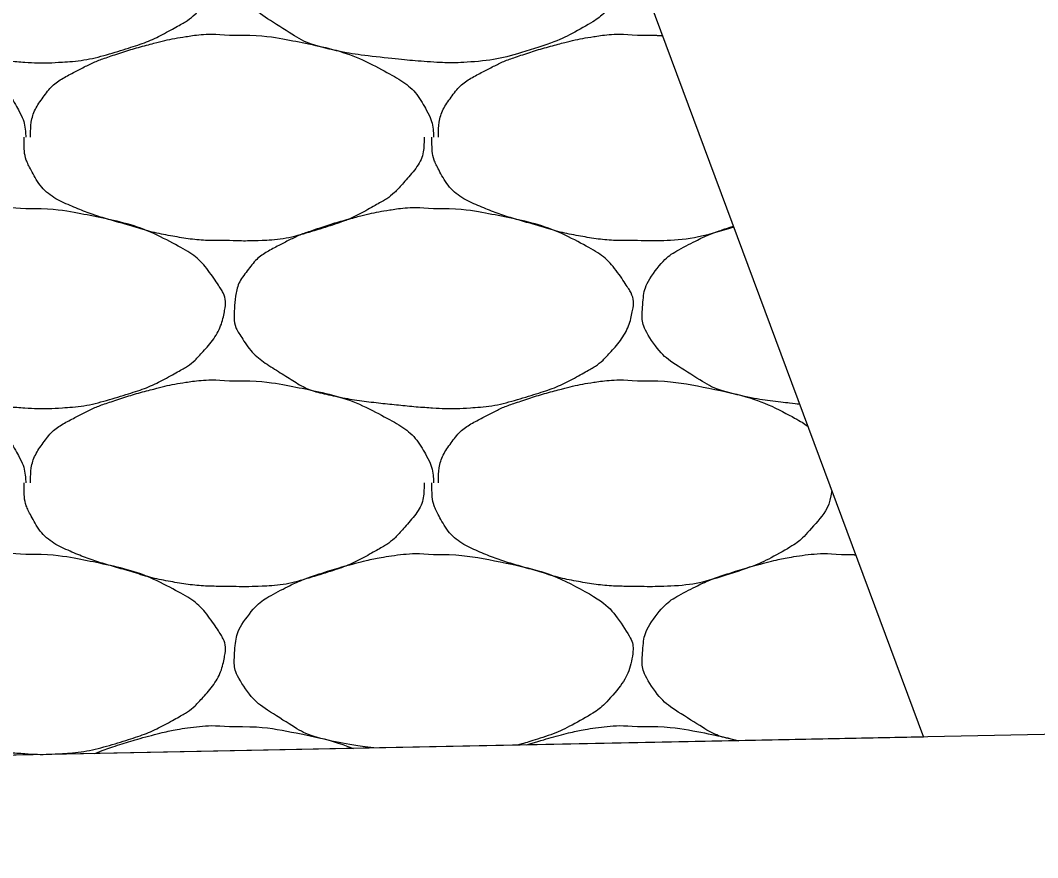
# Model space of a CAD drawing. Extents: x 1373719 to 1374161, y 379835 to 380167.
# Drawn here: x 1373950.367 to 1373951.517, y 380112.288 to 380113.234 of the extents above; entities that cross this region are included whole.
import ezdxf

# ---------------------------------------------------------------- set-up
doc = ezdxf.new("R2010")
doc.units = 0
doc.layers.add('Aggregate Base Course', color=7, linetype='Continuous')
doc.layers.add('SIGNATURE', color=7, linetype='Continuous')

msp = doc.modelspace()

# ---------------------------------------------------------------- linework, layer by layer
msp.add_line((1373955.0445, 380112.4971), (1373944.5723, 380112.2877))
at = {"layer": 'Aggregate Base Course'}
for points, degree in [([(1373950.3734, 380113.4114), (1373950.3998, 380113.4118), (1373950.4262, 380113.4078), (1373950.4526, 380113.4024), (1373950.4848, 380113.3958), (1373950.5145, 380113.386), (1373950.5444, 380113.37), (1373950.5643, 380113.3593), (1373950.578, 380113.3449), (1373950.5912, 380113.325), (1373950.5969, 380113.3165), (1373950.6, 380113.3066), (1373950.5984, 380113.298), (1373950.5954, 380113.2811), (1373950.5866, 380113.2643), (1373950.5732, 380113.2494), (1373950.5648, 380113.24), (1373950.5565, 380113.2336), (1373950.5462, 380113.2278), (1373950.5281, 380113.2175), (1373950.5102, 380113.2089), (1373950.4904, 380113.2026), (1373950.4649, 380113.1946), (1373950.4393, 380113.1881), (1373950.413, 380113.1864), (1373950.3998, 380113.1856), (1373950.3866, 380113.1855), (1373950.3734, 380113.1864), (1373950.3536, 380113.1877), (1373950.3338, 380113.1897), (1373950.314, 380113.1918), (1373950.2922, 380113.1942), (1373950.2707, 380113.1976), (1373950.2492, 380113.2026), (1373950.2316, 380113.2067), (1373950.2164, 380113.2161), (1373950.2006, 380113.226), (1373950.1827, 380113.2372), (1373950.1682, 380113.2481), (1373950.1556, 380113.2674), (1373950.1491, 380113.2773), (1373950.1478, 380113.2879), (1373950.1484, 380113.298), (1373950.1493, 380113.3126), (1373950.1523, 380113.3273), (1373950.1628, 380113.3412), (1373950.1734, 380113.3553), (1373950.185, 380113.3628), (1373950.1988, 380113.37), (1373950.2107, 380113.3762), (1373950.2223, 380113.382), (1373950.2348, 380113.3862), (1373950.2527, 380113.3923), (1373950.2705, 380113.3977), (1373950.2888, 380113.4024), (1373950.3001, 380113.4054), (1373950.3115, 380113.4078), (1373950.323, 380113.4096), (1373950.3397, 380113.4122), (1373950.3567, 380113.4129), (1373950.3734, 380113.4114)], 3), ([(1373951.0594, 380113.3062), (1373951.0597, 380113.3034), (1373951.0597, 380113.3007), (1373951.0562, 380113.2811), (1373951.0474, 380113.2643), (1373951.0256, 380113.24), (1373951.0173, 380113.2336), (1373950.9889, 380113.2175), (1373950.971, 380113.2089), (1373950.9257, 380113.1946), (1373950.9001, 380113.1881), (1373950.8606, 380113.1856), (1373950.8474, 380113.1855), (1373950.8144, 380113.1877), (1373950.7946, 380113.1897), (1373950.753, 380113.1942), (1373950.7315, 380113.1976), (1373950.6924, 380113.2067), (1373950.6772, 380113.2161), (1373950.6435, 380113.2372), (1373950.629, 380113.2481), (1373950.6099, 380113.2773), (1373950.6086, 380113.2879), (1373950.6101, 380113.3126), (1373950.6131, 380113.3273), (1373950.6342, 380113.3553), (1373950.6458, 380113.3628), (1373950.6715, 380113.3762), (1373950.6831, 380113.382), (1373950.7135, 380113.3923), (1373950.7313, 380113.3977), (1373950.7609, 380113.4054), (1373950.7723, 380113.4078), (1373950.8005, 380113.4122), (1373950.8175, 380113.4129), (1373950.8342, 380113.4114)], 3), ([(1373950.1484, 380113.217), (1373950.1748, 380113.2174), (1373950.2012, 380113.2134), (1373950.2276, 380113.208), (1373950.2598, 380113.2014), (1373950.2895, 380113.1916), (1373950.3194, 380113.1756), (1373950.3393, 380113.1649), (1373950.3553, 380113.151), (1373950.3662, 380113.1306), (1373950.3709, 380113.1218), (1373950.3727, 380113.1129), (1373950.3734, 380113.1036), (1373950.3735, 380113.103), (1373950.3735, 380113.1024), (1373950.3734, 380113.1018)], 3), ([(1373950.3788, 380113.1018), (1373950.3788, 380113.1024), (1373950.3788, 380113.103), (1373950.3788, 380113.1036), (1373950.3791, 380113.1188), (1373950.3834, 380113.1334), (1373950.3932, 380113.1468), (1373950.4031, 380113.1604), (1373950.4154, 380113.1684), (1373950.4292, 380113.1756), (1373950.4411, 380113.1818), (1373950.4527, 380113.1876), (1373950.4652, 380113.1918), (1373950.4831, 380113.1979), (1373950.5009, 380113.2033), (1373950.5192, 380113.208), (1373950.5305, 380113.211), (1373950.5419, 380113.2134), (1373950.5534, 380113.2152), (1373950.5701, 380113.2178), (1373950.5871, 380113.2185), (1373950.6038, 380113.217)], 3), ([(1373950.6038, 380113.217), (1373950.6056, 380113.2169), (1373950.6074, 380113.2171), (1373950.6092, 380113.217)], 2), ([(1373950.6092, 380113.217), (1373950.6356, 380113.2174), (1373950.662, 380113.2134), (1373950.6884, 380113.208), (1373950.7206, 380113.2014), (1373950.7503, 380113.1916), (1373950.7802, 380113.1756), (1373950.8001, 380113.1649), (1373950.8161, 380113.151), (1373950.827, 380113.1306), (1373950.8317, 380113.1218), (1373950.8335, 380113.1129), (1373950.8342, 380113.1036), (1373950.8343, 380113.103), (1373950.8343, 380113.1024), (1373950.8342, 380113.1018)], 3), ([(1373950.8396, 380113.1018), (1373950.8396, 380113.1024), (1373950.8396, 380113.103), (1373950.8396, 380113.1036), (1373950.8399, 380113.1188), (1373950.8442, 380113.1334), (1373950.854, 380113.1468), (1373950.8639, 380113.1604), (1373950.8762, 380113.1684), (1373950.89, 380113.1756), (1373950.9019, 380113.1818), (1373950.9135, 380113.1876), (1373950.926, 380113.1918), (1373950.9439, 380113.1979), (1373950.9617, 380113.2033), (1373950.98, 380113.208), (1373950.9913, 380113.211), (1373951.0027, 380113.2134), (1373951.0142, 380113.2152), (1373951.0309, 380113.2178), (1373951.0479, 380113.2185), (1373951.0646, 380113.217)], 3), ([(1373951.0646, 380113.217), (1373951.0664, 380113.2169), (1373951.0682, 380113.2171), (1373951.07, 380113.217)], 2), ([(1373951.07, 380113.217), (1373951.0776, 380113.2171), (1373951.0852, 380113.2169), (1373951.0928, 380113.2163)], 2), ([(1373950.6038, 380112.9848), (1373950.6014, 380112.9848), (1373950.599, 380112.9848), (1373950.5966, 380112.9848), (1373950.5767, 380112.9848), (1373950.5569, 380112.9867), (1373950.5372, 380112.9902), (1373950.5162, 380112.994), (1373950.4961, 380113.0004), (1373950.4757, 380113.0063), (1373950.458, 380113.0114), (1373950.4409, 380113.0171), (1373950.4238, 380113.0244), (1373950.4048, 380113.0326), (1373950.3889, 380113.0464), (1373950.3788, 380113.0658), (1373950.3736, 380113.0758), (1373950.3716, 380113.0859), (1373950.3716, 380113.0964), (1373950.3716, 380113.0982), (1373950.3716, 380113.1), (1373950.3716, 380113.1018)], 3), ([(1373950.8234, 380113.1018), (1373950.8235, 380113.1), (1373950.8235, 380113.0982), (1373950.8234, 380113.0964), (1373950.8228, 380113.0782), (1373950.8112, 380113.0624), (1373950.7982, 380113.0478), (1373950.79, 380113.0386), (1373950.7815, 380113.032), (1373950.7712, 380113.0262), (1373950.7531, 380113.0159), (1373950.7352, 380113.0073), (1373950.7154, 380113.001), (1373950.6899, 380112.993), (1373950.6644, 380112.9859), (1373950.638, 380112.9848), (1373950.6266, 380112.9844), (1373950.6152, 380112.9843), (1373950.6038, 380112.9848)], 3), ([(1373951.0646, 380112.9848), (1373951.0622, 380112.9848), (1373951.0598, 380112.9848), (1373951.0574, 380112.9848), (1373951.0375, 380112.9848), (1373951.0177, 380112.9867), (1373950.998, 380112.9902), (1373950.977, 380112.994), (1373950.9569, 380113.0004), (1373950.9365, 380113.0063), (1373950.9188, 380113.0114), (1373950.9017, 380113.0171), (1373950.8846, 380113.0244), (1373950.8656, 380113.0326), (1373950.8497, 380113.0464), (1373950.8396, 380113.0658), (1373950.8344, 380113.0758), (1373950.8324, 380113.0859), (1373950.8324, 380113.0964), (1373950.8324, 380113.0982), (1373950.8324, 380113.1), (1373950.8324, 380113.1018)], 3), ([(1373950.3734, 380113.0208), (1373950.3998, 380113.0212), (1373950.4262, 380113.0172), (1373950.4526, 380113.0118), (1373950.4848, 380113.0052), (1373950.5145, 380112.9954), (1373950.5444, 380112.9794), (1373950.5643, 380112.9687), (1373950.578, 380112.9543), (1373950.5912, 380112.9344), (1373950.5969, 380112.9259), (1373950.6, 380112.916), (1373950.5984, 380112.9074), (1373950.5954, 380112.8905), (1373950.5866, 380112.8737), (1373950.5732, 380112.8588), (1373950.5648, 380112.8494), (1373950.5565, 380112.843), (1373950.5462, 380112.8372), (1373950.5281, 380112.8269), (1373950.5102, 380112.8183), (1373950.4904, 380112.812), (1373950.4649, 380112.804), (1373950.4393, 380112.7975), (1373950.413, 380112.7958), (1373950.3998, 380112.795), (1373950.3866, 380112.7949), (1373950.3734, 380112.7958), (1373950.3536, 380112.7971), (1373950.3338, 380112.7991), (1373950.314, 380112.8012), (1373950.2922, 380112.8036), (1373950.2707, 380112.807), (1373950.2492, 380112.812), (1373950.2316, 380112.8161), (1373950.2164, 380112.8255), (1373950.2006, 380112.8354), (1373950.1827, 380112.8466), (1373950.1682, 380112.8575), (1373950.1556, 380112.8768), (1373950.1491, 380112.8867), (1373950.1478, 380112.8973), (1373950.1484, 380112.9074), (1373950.1493, 380112.922), (1373950.1523, 380112.9367), (1373950.1628, 380112.9506), (1373950.1734, 380112.9647), (1373950.185, 380112.9722), (1373950.1988, 380112.9794), (1373950.2107, 380112.9856), (1373950.2223, 380112.9914), (1373950.2348, 380112.9956), (1373950.2527, 380113.0017), (1373950.2705, 380113.0071), (1373950.2888, 380113.0118), (1373950.3001, 380113.0148), (1373950.3115, 380113.0172), (1373950.323, 380113.019), (1373950.3397, 380113.0216), (1373950.3567, 380113.0223), (1373950.3734, 380113.0208)], 3), ([(1373950.8342, 380113.0208), (1373950.8606, 380113.0212), (1373950.887, 380113.0172), (1373950.9134, 380113.0118), (1373950.9456, 380113.0052), (1373950.9753, 380112.9954), (1373951.0052, 380112.9794), (1373951.0251, 380112.9687), (1373951.0388, 380112.9543), (1373951.052, 380112.9344), (1373951.0577, 380112.9259), (1373951.0608, 380112.916), (1373951.0592, 380112.9074), (1373951.0562, 380112.8905), (1373951.0474, 380112.8737), (1373951.034, 380112.8588), (1373951.0256, 380112.8494), (1373951.0173, 380112.843), (1373951.007, 380112.8372), (1373950.9889, 380112.8269), (1373950.971, 380112.8183), (1373950.9512, 380112.812), (1373950.9257, 380112.804), (1373950.9001, 380112.7975), (1373950.8738, 380112.7958), (1373950.8606, 380112.795), (1373950.8474, 380112.7949), (1373950.8342, 380112.7958), (1373950.8144, 380112.7971), (1373950.7946, 380112.7991), (1373950.7748, 380112.8012), (1373950.753, 380112.8036), (1373950.7315, 380112.807), (1373950.71, 380112.812), (1373950.6924, 380112.8161), (1373950.6772, 380112.8255), (1373950.6614, 380112.8354), (1373950.6435, 380112.8466), (1373950.629, 380112.8575), (1373950.6164, 380112.8768), (1373950.6099, 380112.8867), (1373950.6086, 380112.8973), (1373950.6092, 380112.9074), (1373950.6101, 380112.922), (1373950.6131, 380112.9367), (1373950.6236, 380112.9506), (1373950.6342, 380112.9647), (1373950.6458, 380112.9722), (1373950.6596, 380112.9794), (1373950.6715, 380112.9856), (1373950.6831, 380112.9914), (1373950.6956, 380112.9956), (1373950.7135, 380113.0017), (1373950.7313, 380113.0071), (1373950.7496, 380113.0118), (1373950.7609, 380113.0148), (1373950.7723, 380113.0172), (1373950.7838, 380113.019), (1373950.8005, 380113.0216), (1373950.8175, 380113.0223), (1373950.8342, 380113.0208)], 3), ([(1373951.1733, 380113.0001), (1373951.1487, 380112.9924), (1373951.1242, 380112.9858), (1373951.0874, 380112.9844), (1373951.076, 380112.9843), (1373951.0646, 380112.9848)], 3), ([(1373951.2477, 380112.7999), (1373951.2437, 380112.8003), (1373951.2397, 380112.8008), (1373951.2138, 380112.8036), (1373951.1923, 380112.807), (1373951.1532, 380112.8161), (1373951.138, 380112.8255), (1373951.1043, 380112.8466), (1373951.0898, 380112.8575), (1373951.0707, 380112.8867), (1373951.0694, 380112.8973), (1373951.0709, 380112.922), (1373951.0739, 380112.9367), (1373951.095, 380112.9647), (1373951.1066, 380112.9722), (1373951.1323, 380112.9856), (1373951.1439, 380112.9914), (1373951.1619, 380112.9975), (1373951.1674, 380112.9993), (1373951.1729, 380113.001)], 3), ([(1373950.1484, 380112.8264), (1373950.1748, 380112.8268), (1373950.2012, 380112.8228), (1373950.2276, 380112.8174), (1373950.2598, 380112.8108), (1373950.2895, 380112.801), (1373950.3194, 380112.785), (1373950.3393, 380112.7743), (1373950.3553, 380112.7604), (1373950.3662, 380112.74), (1373950.3709, 380112.7312), (1373950.3727, 380112.7223), (1373950.3734, 380112.713), (1373950.3735, 380112.7124), (1373950.3735, 380112.7118), (1373950.3734, 380112.7112)], 3), ([(1373950.3788, 380112.7112), (1373950.3788, 380112.7118), (1373950.3788, 380112.7124), (1373950.3788, 380112.713), (1373950.3791, 380112.7282), (1373950.3834, 380112.7428), (1373950.3932, 380112.7562), (1373950.4031, 380112.7698), (1373950.4154, 380112.7778), (1373950.4292, 380112.785), (1373950.4411, 380112.7912), (1373950.4527, 380112.797), (1373950.4652, 380112.8012), (1373950.4831, 380112.8073), (1373950.5009, 380112.8127), (1373950.5192, 380112.8174), (1373950.5305, 380112.8204), (1373950.5419, 380112.8228), (1373950.5534, 380112.8246), (1373950.5701, 380112.8272), (1373950.5871, 380112.8279), (1373950.6038, 380112.8264)], 3), ([(1373950.6038, 380112.8264), (1373950.6056, 380112.8263), (1373950.6074, 380112.8265), (1373950.6092, 380112.8264)], 2), ([(1373950.6092, 380112.8264), (1373950.6356, 380112.8268), (1373950.662, 380112.8228), (1373950.6884, 380112.8174), (1373950.7206, 380112.8108), (1373950.7503, 380112.801), (1373950.7802, 380112.785), (1373950.8001, 380112.7743), (1373950.8161, 380112.7604), (1373950.827, 380112.74), (1373950.8317, 380112.7312), (1373950.8335, 380112.7223), (1373950.8342, 380112.713), (1373950.8343, 380112.7124), (1373950.8343, 380112.7118), (1373950.8342, 380112.7112)], 3), ([(1373950.8396, 380112.7112), (1373950.8396, 380112.7118), (1373950.8396, 380112.7124), (1373950.8396, 380112.713), (1373950.8399, 380112.7282), (1373950.8442, 380112.7428), (1373950.854, 380112.7562), (1373950.8639, 380112.7698), (1373950.8762, 380112.7778), (1373950.89, 380112.785), (1373950.9019, 380112.7912), (1373950.9135, 380112.797), (1373950.926, 380112.8012), (1373950.9439, 380112.8073), (1373950.9617, 380112.8127), (1373950.98, 380112.8174), (1373950.9913, 380112.8204), (1373951.0027, 380112.8228), (1373951.0142, 380112.8246), (1373951.0309, 380112.8272), (1373951.0479, 380112.8279), (1373951.0646, 380112.8264)], 3), ([(1373951.0646, 380112.8264), (1373951.0664, 380112.8263), (1373951.0682, 380112.8265), (1373951.07, 380112.8264)], 2), ([(1373951.07, 380112.8264), (1373951.0964, 380112.8268), (1373951.1228, 380112.8228), (1373951.1814, 380112.8108), (1373951.2111, 380112.801), (1373951.2467, 380112.782), (1373951.252, 380112.7787), (1373951.257, 380112.7751)], 3), ([(1373950.6038, 380112.5942), (1373950.6014, 380112.5942), (1373950.599, 380112.5942), (1373950.5966, 380112.5942), (1373950.5767, 380112.5942), (1373950.5569, 380112.5961), (1373950.5372, 380112.5996), (1373950.5162, 380112.6034), (1373950.4961, 380112.6098), (1373950.4757, 380112.6157), (1373950.458, 380112.6208), (1373950.4409, 380112.6265), (1373950.4238, 380112.6338), (1373950.4048, 380112.642), (1373950.3889, 380112.6558), (1373950.3788, 380112.6752), (1373950.3736, 380112.6852), (1373950.3716, 380112.6953), (1373950.3716, 380112.7058), (1373950.3716, 380112.7076), (1373950.3716, 380112.7094), (1373950.3716, 380112.7112)], 3), ([(1373950.8234, 380112.7112), (1373950.8235, 380112.7094), (1373950.8235, 380112.7076), (1373950.8234, 380112.7058), (1373950.8228, 380112.6876), (1373950.8112, 380112.6718), (1373950.7982, 380112.6572), (1373950.79, 380112.648), (1373950.7815, 380112.6414), (1373950.7712, 380112.6356), (1373950.7531, 380112.6253), (1373950.7352, 380112.6167), (1373950.7154, 380112.6104), (1373950.6899, 380112.6024), (1373950.6644, 380112.5953), (1373950.638, 380112.5942), (1373950.6266, 380112.5938), (1373950.6152, 380112.5937), (1373950.6038, 380112.5942)], 3), ([(1373951.0646, 380112.5942), (1373951.0622, 380112.5942), (1373951.0598, 380112.5942), (1373951.0574, 380112.5942), (1373951.0375, 380112.5942), (1373951.0177, 380112.5961), (1373950.998, 380112.5996), (1373950.977, 380112.6034), (1373950.9569, 380112.6098), (1373950.9365, 380112.6157), (1373950.9188, 380112.6208), (1373950.9017, 380112.6265), (1373950.8846, 380112.6338), (1373950.8656, 380112.642), (1373950.8497, 380112.6558), (1373950.8396, 380112.6752), (1373950.8344, 380112.6852), (1373950.8324, 380112.6953), (1373950.8324, 380112.7058), (1373950.8324, 380112.7076), (1373950.8324, 380112.7094), (1373950.8324, 380112.7112)], 3), ([(1373951.284, 380112.7025), (1373951.2821, 380112.6856), (1373951.2712, 380112.6709), (1373951.2508, 380112.648), (1373951.2423, 380112.6414), (1373951.2139, 380112.6253), (1373951.196, 380112.6167), (1373951.1507, 380112.6024), (1373951.1252, 380112.5953), (1373951.0874, 380112.5938), (1373951.076, 380112.5937), (1373951.0646, 380112.5942)], 3), ([(1373950.3734, 380112.6302), (1373950.3998, 380112.6306), (1373950.4262, 380112.6266), (1373950.4526, 380112.6212), (1373950.4848, 380112.6146), (1373950.5145, 380112.6048), (1373950.5444, 380112.5888), (1373950.5643, 380112.5781), (1373950.578, 380112.5637), (1373950.5912, 380112.5438), (1373950.5969, 380112.5353), (1373950.6, 380112.5254), (1373950.5984, 380112.5168), (1373950.5954, 380112.4999), (1373950.5866, 380112.4831), (1373950.5732, 380112.4682), (1373950.5648, 380112.4588), (1373950.5565, 380112.4524), (1373950.5462, 380112.4466), (1373950.5281, 380112.4363), (1373950.5102, 380112.4277), (1373950.4904, 380112.4214), (1373950.4649, 380112.4134), (1373950.4393, 380112.4069), (1373950.413, 380112.4052), (1373950.3998, 380112.4044), (1373950.3866, 380112.4043), (1373950.3734, 380112.4052), (1373950.3536, 380112.4065), (1373950.3338, 380112.4085), (1373950.314, 380112.4106), (1373950.2922, 380112.413), (1373950.2707, 380112.4164), (1373950.2492, 380112.4214), (1373950.2316, 380112.4255), (1373950.2164, 380112.4349), (1373950.2006, 380112.4448), (1373950.1827, 380112.456), (1373950.1682, 380112.4669), (1373950.1556, 380112.4862), (1373950.1491, 380112.4961), (1373950.1478, 380112.5067), (1373950.1484, 380112.5168), (1373950.1493, 380112.5314), (1373950.1523, 380112.5461), (1373950.1628, 380112.56), (1373950.1734, 380112.5741), (1373950.185, 380112.5816), (1373950.1988, 380112.5888), (1373950.2107, 380112.595), (1373950.2223, 380112.6008), (1373950.2348, 380112.605), (1373950.2527, 380112.6111), (1373950.2705, 380112.6165), (1373950.2888, 380112.6212), (1373950.3001, 380112.6242), (1373950.3115, 380112.6266), (1373950.323, 380112.6284), (1373950.3397, 380112.631), (1373950.3567, 380112.6317), (1373950.3734, 380112.6302)], 3), ([(1373950.7666, 380112.4116), (1373950.7476, 380112.4139), (1373950.7288, 380112.4171), (1373950.6924, 380112.4255), (1373950.6772, 380112.4349), (1373950.6435, 380112.456), (1373950.629, 380112.4669), (1373950.6099, 380112.4961), (1373950.6086, 380112.5067), (1373950.6101, 380112.5314), (1373950.6131, 380112.5461), (1373950.6342, 380112.5741), (1373950.6458, 380112.5816), (1373950.6715, 380112.595), (1373950.6831, 380112.6008), (1373950.7135, 380112.6111), (1373950.7313, 380112.6165), (1373950.7609, 380112.6242), (1373950.7723, 380112.6266), (1373950.8005, 380112.631), (1373950.8175, 380112.6317), (1373950.8342, 380112.6302)], 3), ([(1373950.8342, 380112.6302), (1373950.8606, 380112.6306), (1373950.887, 380112.6266), (1373950.9456, 380112.6146), (1373950.9753, 380112.6048), (1373951.0251, 380112.5781), (1373951.0388, 380112.5637), (1373951.0577, 380112.5353), (1373951.0608, 380112.5254), (1373951.0562, 380112.4999), (1373951.0474, 380112.4831), (1373951.0256, 380112.4588), (1373951.0173, 380112.4524), (1373950.9889, 380112.4363), (1373950.971, 380112.4277), (1373950.9437, 380112.4191), (1373950.9362, 380112.4168), (1373950.9287, 380112.4148)], 3), ([(1373951.1781, 380112.4198), (1373951.1756, 380112.4203), (1373951.1732, 380112.4209), (1373951.1532, 380112.4255), (1373951.138, 380112.4349), (1373951.1043, 380112.456), (1373951.0898, 380112.4669), (1373951.0707, 380112.4961), (1373951.0694, 380112.5067), (1373951.0709, 380112.5314), (1373951.0739, 380112.5461), (1373951.095, 380112.5741), (1373951.1066, 380112.5816), (1373951.1323, 380112.595), (1373951.1439, 380112.6008), (1373951.1743, 380112.6111), (1373951.1921, 380112.6165), (1373951.2217, 380112.6242), (1373951.2331, 380112.6266), (1373951.2613, 380112.631), (1373951.2783, 380112.6317), (1373951.295, 380112.6302)], 3), ([(1373951.295, 380112.6302), (1373951.3003, 380112.6303), (1373951.3056, 380112.6302), (1373951.311, 380112.6299)], 2), ([(1373950.4515, 380112.4053), (1373950.456, 380112.4072), (1373950.4605, 380112.409), (1373950.4831, 380112.4167), (1373950.5009, 380112.4221), (1373950.5305, 380112.4298), (1373950.5419, 380112.4322), (1373950.5701, 380112.4366), (1373950.5871, 380112.4373), (1373950.6038, 380112.4358)], 3), ([(1373950.6038, 380112.4358), (1373950.6056, 380112.4357), (1373950.6074, 380112.4359), (1373950.6092, 380112.4358)], 2), ([(1373950.6092, 380112.4358), (1373950.6356, 380112.4362), (1373950.662, 380112.4322), (1373950.7075, 380112.4229), (1373950.7257, 380112.4179), (1373950.7436, 380112.4111)], 3), ([(1373950.9394, 380112.415), (1373950.9529, 380112.4193), (1373950.9663, 380112.4233), (1373950.9913, 380112.4298), (1373951.0027, 380112.4322), (1373951.0309, 380112.4366), (1373951.0479, 380112.4373), (1373951.0646, 380112.4358)], 3), ([(1373951.0646, 380112.4358), (1373951.0664, 380112.4357), (1373951.0682, 380112.4359), (1373951.07, 380112.4358)], 2), ([(1373951.07, 380112.4358), (1373951.0964, 380112.4362), (1373951.1228, 380112.4322), (1373951.1591, 380112.4248), (1373951.1687, 380112.4225), (1373951.1781, 380112.4198)], 3)]:
    msp.add_open_spline(points, degree=degree, dxfattribs=at)
at = {"layer": 'SIGNATURE'}
msp.add_lwpolyline([(1373944.5723, 380112.2877), (1373948.1498, 380113.1821), (1373950.0231, 380113.6504), (1373950.2804, 380113.6606), (1373950.0197, 380113.3999), (1373951.0099, 380113.4393), (1373951.3876, 380112.424), (1373950.0208, 380112.3967)], close=True, dxfattribs=at)

doc.saveas('drawing.dxf')
